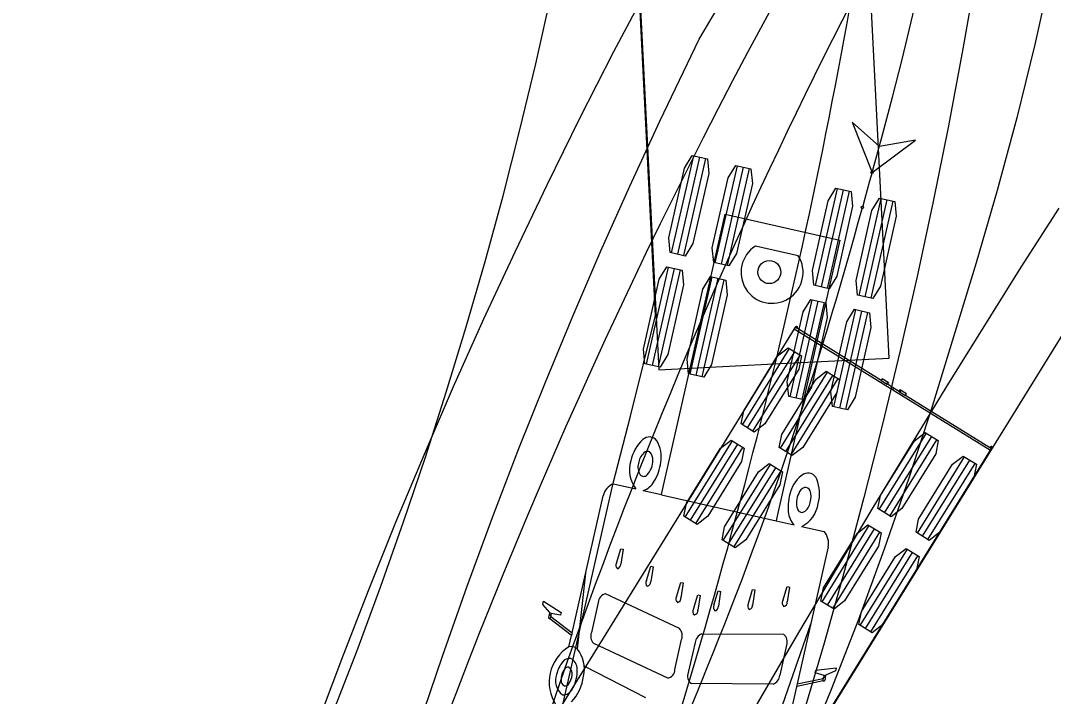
# Model space of a CAD drawing. Extents: x 973688 to 979179, y 703586 to 707602.
# Drawn here: x 973964.39 to 974002.45, y 707288.59 to 707313.48 of the extents above; entities that cross this region are included whole.
import ezdxf

# ---------------------------------------------------------------- set-up
doc = ezdxf.new("R2010")
doc.units = 0
doc.layers.add('0-NPLT', color=7, linetype='Continuous')
doc.layers.add('NO PLOT', color=7, linetype='Continuous')

msp = doc.modelspace()

# ---------------------------------------------------------------- linework, layer by layer
at = {"layer": '0-NPLT'}
for p, q in [((973992.902, 707302.126), (974000.13, 707297.654)), ((973992.902, 707302.126), (974000.13, 707297.654)), ((973990.987, 707298.597), (973992.723, 707301.403)), ((973990.987, 707298.597), (973992.723, 707301.403)), ((973991.182, 707298.476), (973992.918, 707301.282)), ((973991.182, 707298.476), (973992.918, 707301.282)), ((973991.377, 707298.356), (973993.113, 707301.162)), ((973991.377, 707298.356), (973993.113, 707301.162)), ((973992.39, 707297.729), (973994.127, 707300.535)), ((973992.39, 707297.729), (973994.127, 707300.535)), ((973992.585, 707297.608), (973994.321, 707300.414)), ((973992.585, 707297.608), (973994.321, 707300.414)), ((973992.78, 707297.487), (973994.516, 707300.294)), ((973992.78, 707297.487), (973994.516, 707300.294)), ((973996.101, 707300.23), (973996.327, 707300.09)), ((973996.101, 707300.23), (973996.327, 707300.09)), ((973996.553, 707299.95), (973996.516, 707299.89)), ((973996.553, 707299.95), (973996.516, 707299.89)), ((973996.779, 707299.81), (973997.005, 707299.671)), ((973996.779, 707299.81), (973997.005, 707299.671)), ((973996.033, 707295.475), (973997.769, 707298.281)), ((973996.033, 707295.475), (973997.769, 707298.281)), ((973988.882, 707295.195), (973990.619, 707298.002)), ((973988.882, 707295.195), (973990.619, 707298.002)), ((973996.227, 707295.354), (973997.964, 707298.161)), ((973996.227, 707295.354), (973997.964, 707298.161)), ((973996.422, 707295.234), (973998.159, 707298.04)), ((973996.422, 707295.234), (973998.159, 707298.04)), ((973989.077, 707295.075), (973990.814, 707297.881)), ((973989.077, 707295.075), (973990.814, 707297.881)), ((973989.272, 707294.954), (973991.008, 707297.76)), ((973989.272, 707294.954), (973991.008, 707297.76)), ((973990.285, 707294.327), (973992.022, 707297.133)), ((973990.285, 707294.327), (973992.022, 707297.133)), ((973997.436, 707294.607), (973999.172, 707297.413)), ((973997.436, 707294.607), (973999.172, 707297.413)), ((973997.631, 707294.486), (973999.367, 707297.292)), ((973997.631, 707294.486), (973999.367, 707297.292)), ((973997.825, 707294.366), (973999.562, 707297.172)), ((973997.825, 707294.366), (973999.562, 707297.172)), ((973990.48, 707294.207), (973992.217, 707297.013)), ((973990.48, 707294.207), (973992.217, 707297.013)), ((973990.675, 707294.086), (973992.412, 707296.892)), ((973990.675, 707294.086), (973992.412, 707296.892)), ((973993.928, 707292.073), (973995.664, 707294.88)), ((973993.928, 707292.073), (973995.664, 707294.88)), ((973994.123, 707291.953), (973995.859, 707294.759)), ((973994.123, 707291.953), (973995.859, 707294.759)), ((973994.318, 707291.832), (973996.054, 707294.638)), ((973994.318, 707291.832), (973996.054, 707294.638)), ((973995.331, 707291.205), (973997.067, 707294.011)), ((973995.331, 707291.205), (973997.067, 707294.011)), ((973995.526, 707291.085), (973997.262, 707293.891)), ((973995.526, 707291.085), (973997.262, 707293.891)), ((973995.721, 707290.964), (973997.457, 707293.77)), ((973995.721, 707290.964), (973997.457, 707293.77))]:
    msp.add_line(p, q, dxfattribs=at)
for points in [[(973972.781, 707270.893), (973973.929, 707273.329), (973975.031, 707275.795), (973976.085, 707278.289), (973976.595, 707279.547), (973977.39, 707282.203), (973978.204, 707284.846), (973979.052, 707287.468), (973979.932, 707290.07), (973980.845, 707292.652), (973981.791, 707295.214), (973982.752, 707297.716), (973983.732, 707300.168), (973984.739, 707302.594), (973985.773, 707304.997), (973986.835, 707307.381), (973987.941, 707309.778), (973989.392, 707312.801), (973991.62, 707316.554)], [(973972.781, 707270.893), (973973.929, 707273.329), (973975.031, 707275.795), (973976.085, 707278.289), (973976.595, 707279.547), (973977.39, 707282.203), (973978.204, 707284.846), (973979.052, 707287.468), (973979.932, 707290.07), (973980.845, 707292.652), (973981.791, 707295.214), (973982.752, 707297.716), (973983.732, 707300.168), (973984.739, 707302.594), (973985.773, 707304.997), (973986.835, 707307.381), (973987.941, 707309.778), (973989.392, 707312.801), (973991.62, 707316.554)], [(974002.366, 707315.314), (974001.761, 707312.603), (974001.099, 707309.906), (974000.38, 707307.226), (973999.605, 707304.562), (973997.984, 707299.263), (973997.124, 707296.632), (973996.217, 707294.018), (973995.263, 707291.423), (973994.262, 707288.846), (973993.214, 707286.29), (973992.12, 707283.754), (973991.006, 707281.295), (973989.859, 707278.879), (973988.679, 707276.502), (973987.465, 707274.162), (973986.219, 707271.858), (973984.918, 707269.55)], [(974002.366, 707315.314), (974001.761, 707312.603), (974001.099, 707309.906), (974000.38, 707307.226), (973999.605, 707304.562), (973997.984, 707299.263), (973997.124, 707296.632), (973996.217, 707294.018), (973995.263, 707291.423), (973994.262, 707288.846), (973993.214, 707286.29), (973992.12, 707283.754), (973991.006, 707281.295), (973989.859, 707278.879), (973988.679, 707276.502), (973987.465, 707274.162), (973986.219, 707271.858), (973984.918, 707269.55)], [(973955.568, 707240.095), (973973.993, 707283.317), (973974.96, 707285.637), (973975.886, 707287.944), (973976.785, 707290.277), (973977.659, 707292.644), (973978.499, 707295.02), (973979.305, 707297.406), (973980.075, 707299.801), (973980.809, 707302.204), (973981.507, 707304.614), (973982.167, 707307.031), (973982.79, 707309.455), (973983.374, 707311.884), (973983.92, 707314.318)], [(973955.568, 707240.095), (973973.993, 707283.317), (973974.96, 707285.637), (973975.886, 707287.944), (973976.785, 707290.277), (973977.659, 707292.644), (973978.499, 707295.02), (973979.305, 707297.406), (973980.075, 707299.801), (973980.809, 707302.204), (973981.507, 707304.614), (973982.167, 707307.031), (973982.79, 707309.455), (973983.374, 707311.884), (973983.92, 707314.318)], [(973995.768, 707307.886), (973997.373, 707309.079), (973996.042, 707308.848), (973995.031, 707309.746), (973995.768, 707307.886)], [(973995.768, 707307.886), (973997.373, 707309.079), (973996.042, 707308.848), (973995.031, 707309.746), (973995.768, 707307.886)], [(973995.768, 707307.886), (973995.676, 707307.566), (973995.586, 707307.245), (973995.497, 707306.924), (973995.409, 707306.602)], [(973995.768, 707307.886), (973995.676, 707307.566), (973995.586, 707307.245), (973995.497, 707306.924), (973995.409, 707306.602)], [(973992.958, 707302.175), (973992.939, 707302.186), (973992.902, 707302.126), (973989.92, 707297.307), (973965.088, 707257.177), (973968.703, 707254.94), (973972.317, 707252.704), (973997.148, 707292.835), (974000.129, 707297.654), (974000.166, 707297.714), (974000.148, 707297.726)], [(973992.958, 707302.175), (973992.939, 707302.186), (973992.902, 707302.126), (973989.92, 707297.307), (973965.088, 707257.177), (973968.703, 707254.94), (973972.317, 707252.704), (973997.148, 707292.835), (974000.129, 707297.654), (974000.166, 707297.714), (974000.148, 707297.726)], [(974003.013, 707302.3), (973983.059, 707270.041)], [(974003.013, 707302.3), (973983.059, 707270.041)], [(973996.366, 707300.148), (973996.139, 707300.289), (973996.138, 707300.289), (973996.101, 707300.23), (973996.071, 707300.249), (973992.979, 707302.161), (973992.978, 707302.162)], [(973996.366, 707300.148), (973996.139, 707300.289), (973996.138, 707300.289), (973996.101, 707300.23), (973996.071, 707300.249), (973992.979, 707302.161), (973992.978, 707302.162)], [(973996.773, 707299.814), (973996.33, 707300.088)], [(973996.773, 707299.814), (973996.33, 707300.088)], [(974000.127, 707297.739), (974000.126, 707297.739), (973997.035, 707299.652), (973997.005, 707299.671), (973997.041, 707299.73), (973997.04, 707299.731), (973996.813, 707299.872)], [(974000.127, 707297.739), (974000.126, 707297.739), (973997.035, 707299.652), (973997.005, 707299.671), (973997.041, 707299.73), (973997.04, 707299.731), (973996.813, 707299.872)]]:
    msp.add_lwpolyline(points, dxfattribs=at)
for points in [[(973995.768, 707307.886), (973997.373, 707309.079), (973996.042, 707308.848), (973995.031, 707309.746)], [(973995.768, 707307.886), (973997.373, 707309.079), (973996.042, 707308.848), (973995.031, 707309.746)], [(973991.425, 707298.326), (973990.939, 707298.627), (973991.035, 707299.11), (973992.285, 707301.131), (973992.675, 707301.433), (973993.162, 707301.132), (973993.065, 707300.648), (973991.815, 707298.628)], [(973991.425, 707298.326), (973990.939, 707298.627), (973991.035, 707299.11), (973992.285, 707301.131), (973992.675, 707301.433), (973993.162, 707301.132), (973993.065, 707300.648), (973991.815, 707298.628)], [(973992.828, 707297.458), (973992.342, 707297.759), (973992.438, 707298.242), (973993.689, 707300.263), (973994.078, 707300.565), (973994.565, 707300.264), (973994.468, 707299.78), (973993.218, 707297.76)], [(973992.828, 707297.458), (973992.342, 707297.759), (973992.438, 707298.242), (973993.689, 707300.263), (973994.078, 707300.565), (973994.565, 707300.264), (973994.468, 707299.78), (973993.218, 707297.76)], [(973996.471, 707295.204), (973995.984, 707295.505), (973996.081, 707295.988), (973997.331, 707298.009), (973997.721, 707298.311), (973998.207, 707298.01), (973998.111, 707297.526), (973996.86, 707295.506)], [(973996.471, 707295.204), (973995.984, 707295.505), (973996.081, 707295.988), (973997.331, 707298.009), (973997.721, 707298.311), (973998.207, 707298.01), (973998.111, 707297.526), (973996.86, 707295.506)], [(973989.32, 707294.924), (973988.834, 707295.225), (973988.931, 707295.709), (973990.181, 707297.729), (973990.57, 707298.031), (973991.057, 707297.731), (973990.96, 707297.247), (973989.71, 707295.226)], [(973989.32, 707294.924), (973988.834, 707295.225), (973988.931, 707295.709), (973990.181, 707297.729), (973990.57, 707298.031), (973991.057, 707297.731), (973990.96, 707297.247), (973989.71, 707295.226)], [(973990.724, 707294.056), (973990.237, 707294.357), (973990.334, 707294.841), (973991.584, 707296.861), (973991.974, 707297.163), (973992.46, 707296.862), (973992.363, 707296.379), (973991.113, 707294.358)], [(973990.724, 707294.056), (973990.237, 707294.357), (973990.334, 707294.841), (973991.584, 707296.861), (973991.974, 707297.163), (973992.46, 707296.862), (973992.363, 707296.379), (973991.113, 707294.358)], [(973997.874, 707294.336), (973997.387, 707294.637), (973997.484, 707295.12), (973998.734, 707297.141), (973999.124, 707297.443), (973999.61, 707297.142), (973999.514, 707296.658), (973998.263, 707294.638)], [(973997.874, 707294.336), (973997.387, 707294.637), (973997.484, 707295.12), (973998.734, 707297.141), (973999.124, 707297.443), (973999.61, 707297.142), (973999.514, 707296.658), (973998.263, 707294.638)], [(973994.366, 707291.802), (973993.88, 707292.103), (973993.976, 707292.587), (973995.226, 707294.607), (973995.616, 707294.91), (973996.102, 707294.609), (973996.006, 707294.125), (973994.756, 707292.104)], [(973994.366, 707291.802), (973993.88, 707292.103), (973993.976, 707292.587), (973995.226, 707294.607), (973995.616, 707294.91), (973996.102, 707294.609), (973996.006, 707294.125), (973994.756, 707292.104)], [(973995.769, 707290.934), (973995.283, 707291.235), (973995.379, 707291.719), (973996.629, 707293.739), (973997.019, 707294.041), (973997.505, 707293.74), (973997.409, 707293.257), (973996.159, 707291.236)], [(973995.769, 707290.934), (973995.283, 707291.235), (973995.379, 707291.719), (973996.629, 707293.739), (973997.019, 707294.041), (973997.505, 707293.74), (973997.409, 707293.257), (973996.159, 707291.236)]]:
    msp.add_lwpolyline(points, close=True, dxfattribs=at)
for centre, radius in [((973995.768, 707307.886), 0.0417), ((973995.768, 707307.886), 0.0417), ((973995.768, 707307.886), 0.0417), ((973995.768, 707307.886), 0.0417), ((973995.409, 707306.602), 0.0417), ((973995.409, 707306.602), 0.0417), ((973995.409, 707306.602), 0.0417), ((973995.409, 707306.602), 0.0417), ((973992.986, 707302.197), 0.0266), ((973992.986, 707302.197), 0.0266), ((974000.156, 707297.761), 0.0266), ((974000.156, 707297.761), 0.0266)]:
    msp.add_circle(centre, radius, dxfattribs=at)
for centre, radius, start, end in [((973874.844, 707342.338), 125.735, 344.09743, 25.58118), ((973874.844, 707342.338), 125.735, 344.09743, 25.58118), ((974170.093, 707224.287), 196.807, 152.83657, 166.91405), ((974170.093, 707224.287), 196.807, 152.83657, 166.91405), ((973854.104, 707344.813), 146.381, 330.40672, 344.86844), ((973854.104, 707344.813), 146.381, 330.40672, 344.86844), ((973994.022, 707303.894), 2.022, 238.2526, 238.9363), ((973994.022, 707303.894), 2.022, 238.2526, 238.9363), ((973996.347, 707300.119), 0.0354, 62.5441, 234.7296), ((973996.347, 707300.119), 0.0354, 62.5441, 234.7296), ((973996.348, 707300.119), 0.0352, 239.2269, 58.2273), ((973996.348, 707300.119), 0.0352, 239.2269, 58.2273), ((973996.795, 707299.842), 0.0352, 58.2778, 237.2782), ((973996.795, 707299.842), 0.0352, 58.2778, 237.2782), ((973996.795, 707299.841), 0.0353, 241.5887, 59.9384), ((973996.795, 707299.841), 0.0353, 241.5887, 59.9384), ((974000.156, 707297.761), 0.0363, 257.33, 218.4914), ((974000.156, 707297.761), 0.0363, 257.33, 218.4914)]:
    msp.add_arc(centre, radius, start, end, dxfattribs=at)
at = {"layer": 'NO PLOT'}
for p, q in [((973988.381, 707304.925), (973989.193, 707308.501)), ((973988.605, 707304.874), (973989.417, 707308.45)), ((973988.828, 707304.824), (973989.64, 707308.399)), ((973989.99, 707304.56), (973990.802, 707308.135)), ((973990.214, 707304.509), (973991.026, 707308.084)), ((973990.437, 707304.458), (973991.249, 707308.034)), ((973993.68, 707303.722), (973994.492, 707307.297)), ((973993.903, 707303.671), (973994.715, 707307.246)), ((973994.127, 707303.62), (973994.939, 707307.196)), ((973995.289, 707303.356), (973996.101, 707306.932)), ((973995.512, 707303.305), (973996.324, 707306.881)), ((973995.736, 707303.255), (973996.548, 707306.83)), ((973993.048, 707304.82), (973991.472, 707305.178)), ((973987.451, 707300.829), (973988.263, 707304.405)), ((973987.674, 707300.779), (973988.487, 707304.354)), ((973987.898, 707300.728), (973988.71, 707304.303)), ((973989.06, 707300.464), (973989.872, 707304.04)), ((973989.283, 707300.413), (973990.096, 707303.989)), ((973989.507, 707300.362), (973990.319, 707303.938)), ((973992.749, 707299.626), (973993.561, 707303.202)), ((973992.973, 707299.575), (973993.785, 707303.151)), ((973993.196, 707299.524), (973994.008, 707303.1)), ((973994.358, 707299.26), (973995.17, 707302.836)), ((973994.582, 707299.21), (973995.394, 707302.785)), ((973994.805, 707299.159), (973995.617, 707302.735)), ((973988.005, 707296.02), (973992.228, 707295.061)), ((973986.346, 707293.503), (973986.506, 707294.03)), ((973986.506, 707294.03), (973986.594, 707294.01)), ((973986.594, 707294.01), (973986.51, 707293.465)), ((973987.448, 707292.857), (973987.608, 707293.384)), ((973987.608, 707293.384), (973987.695, 707293.364)), ((973987.695, 707293.364), (973987.612, 707292.82)), ((973985.211, 707293.129), (973984.904, 707290.339)), ((973988.561, 707292.261), (973988.721, 707292.788)), ((973988.721, 707292.788), (973988.809, 707292.769)), ((973988.809, 707292.769), (973988.725, 707292.224)), ((973992.473, 707292.111), (973992.633, 707292.638)), ((973992.633, 707292.638), (973992.72, 707292.618)), ((973992.72, 707292.618), (973992.637, 707292.074)), ((973988.67, 707291.086), (973985.949, 707292.365)), ((973989.182, 707291.804), (973989.342, 707292.331)), ((973989.342, 707292.331), (973989.429, 707292.311)), ((973989.429, 707292.311), (973989.346, 707291.767)), ((973989.939, 707291.948), (973990.099, 707292.476)), ((973990.099, 707292.476), (973990.186, 707292.456)), ((973990.186, 707292.456), (973990.103, 707291.911)), ((973991.195, 707291.98), (973991.36, 707292.532)), ((973991.448, 707292.512), (973991.359, 707291.943)), ((973991.36, 707292.532), (973991.448, 707292.512)), ((973985.674, 707292.048), (973985.424, 707290.945)), ((973983.914, 707291.652), (973983.896, 707291.673)), ((973983.942, 707291.647), (973983.914, 707291.652)), ((973993.499, 707291.246), (973990.123, 707281.62)), ((973984.712, 707290.935), (973984.69, 707290.837)), ((973988.498, 707289.586), (973988.749, 707290.689)), ((973989.497, 707290.898), (973992.503, 707290.877)), ((973985.503, 707290.548), (973988.223, 707289.269)), ((973989.004, 707289.471), (973989.254, 707290.574)), ((973992.614, 707290.472), (973992.364, 707289.369)), ((973987.429, 707288.535), (973985.151, 707289.704)), ((973994.004, 707289.362), (973994.031, 707289.354)), ((973994.031, 707289.354), (973994.056, 707289.366)), ((973992.121, 707289.045), (973989.115, 707289.066)), ((973993.001, 707289.052), (973992.979, 707288.954))]:
    msp.add_line(p, q, dxfattribs=at)
for points in [[(973985.246, 707353.481), (973985.224, 707353.48), (973985.228, 707353.409), (973985.514, 707347.749), (973987.907, 707300.618), (973992.151, 707300.834), (973996.396, 707301.049), (973994.003, 707348.18), (973993.715, 707353.84), (973993.712, 707353.91), (973993.69, 707353.909)], [(973999.613, 707315.306), (973999.112, 707312.44), (973998.579, 707309.608), (973998.017, 707306.817), (973997.426, 707304.061), (973996.804, 707301.332), (973996.152, 707298.621), (973995.467, 707295.921), (973994.748, 707293.23), (973993.997, 707290.553), (973993.218, 707287.898), (973992.421, 707285.304), (973991.594, 707282.721), (973990.695, 707280.028), (973982.894, 707281.799), (973986.222, 707296.448), (973986.87, 707298.911), (973987.788, 707302.618), (973985.429, 707349.422)], [(973968.282, 707268.696), (973969.34, 707271.175), (973970.375, 707273.668), (973971.373, 707276.135), (973971.844, 707277.369), (973972.657, 707279.91), (973973.499, 707282.432), (973974.369, 707284.936), (973975.268, 707287.425), (973976.22, 707289.962), (973977.203, 707292.489), (973978.219, 707295.004), (973979.267, 707297.509), (973980.347, 707300.005), (973981.461, 707302.491), (973982.608, 707304.968), (973983.789, 707307.435), (973985.003, 707309.893), (973986.251, 707312.342), (973987.534, 707314.781)], [(974002.651, 707306.576), (974001.249, 707304.396), (973998.482, 707299.973), (973995.756, 707295.483), (973993.06, 707290.942), (973990.385, 707286.366), (973973.357, 707256.874)], [(973987.336, 707296.173), (973988.005, 707296.021), (973988.058, 707296.253), (973990.353, 707306.357), (973992.464, 707305.878), (973994.576, 707305.398), (973992.281, 707295.294), (973992.229, 707295.061), (973992.897, 707294.909)], [(973986.237, 707296.422), (973987.061, 707296.235)], [(973983.877, 707291.588), (973983.896, 707291.672), (973983.895, 707291.675), (973983.638, 707291.977), (973983.636, 707291.98), (973983.662, 707292.096), (973983.664, 707292.096), (973984.309, 707291.686), (973984.286, 707291.585), (973983.943, 707291.647), (973983.942, 707291.646), (973983.925, 707291.568), (973983.924, 707291.568), (973983.924, 707291.567), (973983.928, 707291.529), (973983.928, 707291.528), (973984.712, 707290.935), (973985.859, 707295.982)], [(973993.172, 707294.847), (973993.996, 707294.66)], [(973994.148, 707294.1), (973993.001, 707289.052), (973993.964, 707289.249), (973993.965, 707289.249), (973993.985, 707289.282), (973993.985, 707289.282), (973993.985, 707289.283), (973994.003, 707289.361), (973994.003, 707289.362), (973993.667, 707289.455), (973993.689, 707289.555), (973994.448, 707289.647), (973994.45, 707289.646), (973994.423, 707289.53), (973994.42, 707289.528), (973994.058, 707289.367), (973994.056, 707289.365), (973994.036, 707289.281)], [(973984.594, 707290.414), (973984.688, 707290.829), (973984.682, 707290.843), (973983.891, 707291.448)], [(973993.963, 707289.16), (973992.989, 707288.957), (973992.977, 707288.947), (973991.37, 707281.87)]]:
    msp.add_lwpolyline(points, dxfattribs=at)
for points in [[(973988.884, 707304.811), (973988.326, 707304.938), (973988.271, 707305.476), (973988.856, 707308.051), (973989.138, 707308.513), (973989.696, 707308.387), (973989.75, 707307.848), (973989.165, 707305.273)], [(973990.493, 707304.445), (973989.935, 707304.572), (973989.88, 707305.111), (973990.465, 707307.685), (973990.747, 707308.148), (973991.305, 707308.021), (973991.359, 707307.482), (973990.774, 707304.908)], [(973994.182, 707303.608), (973993.624, 707303.734), (973993.57, 707304.273), (973994.155, 707306.847), (973994.436, 707307.31), (973994.994, 707307.183), (973995.048, 707306.644), (973994.464, 707304.07)], [(973995.791, 707303.242), (973995.233, 707303.369), (973995.179, 707303.907), (973995.764, 707306.482), (973996.045, 707306.944), (973996.603, 707306.818), (973996.657, 707306.279), (973996.073, 707303.704)], [(973987.953, 707300.715), (973987.396, 707300.842), (973987.341, 707301.381), (973987.926, 707303.955), (973988.208, 707304.418), (973988.765, 707304.291), (973988.82, 707303.752), (973988.235, 707301.178)], [(973989.562, 707300.35), (973989.005, 707300.476), (973988.95, 707301.015), (973989.535, 707303.59), (973989.817, 707304.052), (973990.374, 707303.925), (973990.429, 707303.387), (973989.844, 707300.812)], [(973993.252, 707299.512), (973992.694, 707299.639), (973992.64, 707300.177), (973993.224, 707302.752), (973993.506, 707303.214), (973994.064, 707303.087), (973994.118, 707302.549), (973993.533, 707299.974)], [(973994.861, 707299.146), (973994.303, 707299.273), (973994.249, 707299.812), (973994.833, 707302.386), (973995.115, 707302.849), (973995.673, 707302.722), (973995.727, 707302.183), (973995.142, 707299.609)]]:
    msp.add_lwpolyline(points, close=True, dxfattribs=at)
msp.add_circle((973991.98, 707304.218), 0.424, dxfattribs=at)
for centre, radius, start, end in [((974179.595, 707212.24), 213.339, 144.72191, 165.04007), ((973777.621, 707352.668), 220.746, 342.09837, 352.11889), ((973992.081, 707304.211), 1.143, 122.2034, 32.2034), ((973988.268, 707297), 1.416, 132.2074, 169.2752), ((973987.556, 707297.8), 0.346, 36.7976, 133.8107), ((973986.864, 707297.415), 1.136, 349.9187, 31.4394), ((973987.815, 707297.081), 0.664, 134.0778, 172.2995), ((973987.479, 707297.441), 0.172, 49.7512, 136.9018), ((973987.325, 707297.326), 0.362, 353.8658, 42.9068), ((973987.961, 707296.928), 1.136, 162.7821, 217.5734), ((973987.661, 707297.035), 0.522, 165.0339, 212.198), ((973986.953, 707297.261), 0.732, 315.7951, 2.0296), ((973986.263, 707297.415), 1.73, 328.5782, 353.3767), ((973987.351, 707296.862), 0.169, 218.6503, 318.7691), ((973993.86, 707295.825), 1.136, 122.9673, 164.4881), ((973993.402, 707296.472), 0.346, 20.5961, 117.6091), ((973986.462, 707295.845), 0.619, 111.3637, 167.2054), ((973987.1, 707296.862), 0.729, 288.8809, 331.3949), ((973992.415, 707296.059), 1.416, 345.1315, 22.1994), ((973994.402, 707295.567), 1.73, 161.03, 185.8285), ((973993.713, 707295.726), 0.732, 152.3772, 198.6116), ((973993.406, 707295.945), 0.362, 111.4999, 160.5409), ((973993.317, 707296.115), 0.172, 17.505, 104.6556), ((973992.858, 707295.936), 0.664, 342.1072, 20.3289), ((973992.66, 707295.861), 1.136, 296.8333, 351.6246), ((973992.977, 707295.828), 0.522, 302.2087, 349.3729), ((973993.408, 707295.429), 0.729, 183.0119, 225.5259), ((973993.182, 707295.538), 0.169, 195.6377, 295.7564), ((973993.544, 707294.237), 0.619, 347.2014, 43.0431), ((973986.477, 707293.416), 0.157, 146.5477, 233.6574), ((973986.326, 707293.464), 0.184, 288.3582, 0.2502), ((973987.579, 707292.77), 0.157, 146.5477, 233.6574), ((973987.428, 707292.819), 0.184, 288.3582, 0.2502), ((973986.006, 707292.038), 0.332, 99.86, 178.282), ((973988.692, 707292.175), 0.157, 146.5477, 233.6574), ((973988.541, 707292.223), 0.184, 288.3582, 0.2502), ((973989.312, 707291.717), 0.157, 146.5477, 233.6574), ((973990.105, 707291.868), 0.184, 154.1566, 226.0486), ((973989.947, 707291.89), 0.157, 280.7494, 7.859), ((973991.366, 707291.924), 0.184, 154.1566, 226.0486), ((973991.209, 707291.946), 0.157, 280.7494, 7.859), ((973992.638, 707292.031), 0.184, 154.1566, 226.0486), ((973992.481, 707292.052), 0.157, 280.7494, 7.859), ((973983.89, 707291.5), 0.0522, 166.086, 270.9406), ((973983.947, 707291.506), 0.108, 130.1797, 176.3622), ((973989.19, 707291.745), 0.157, 280.7494, 7.859), ((973988.386, 707290.823), 0.387, 339.641, 42.8681), ((973985.786, 707290.811), 0.387, 159.6386, 222.8705), ((973989.639, 707290.539), 0.387, 111.5387, 174.7657), ((973992.311, 707290.606), 0.332, 336.1248, 54.5468), ((973985.397, 707289.109), 1.53, 121.6961, 212.7052), ((973984.679, 707290.075), 0.347, 49.5306, 104.3412), ((973984.03, 707289.613), 1.136, 345.9079, 39.7105), ((973984.621, 707289.673), 0.317, 83.0536, 144.646), ((973984.458, 707289.596), 0.44, 358.9976, 62.8105), ((973985.152, 707289.195), 1.03, 140.027, 168.4135), ((973984.893, 707289.227), 0.589, 139.9589, 182.9416), ((973984.57, 707289.494), 0.17, 84.8724, 138.9368), ((973984.454, 707289.436), 0.263, 346.1383, 60.0402), ((973983.712, 707289.501), 1.189, 328.3346, 4.2239), ((973988.203, 707289.564), 0.296, 273.9221, 4.2198), ((973984.73, 707289.162), 0.634, 157.7872, 233.789), ((973984.527, 707289.175), 0.223, 174.4383, 244.0408), ((973984.135, 707289.405), 0.575, 320.2785, 356.8488), ((973983.441, 707289.543), 1.704, 317.1241, 353.0321), ((973989.261, 707289.324), 0.296, 150.1869, 240.4846), ((973991.979, 707289.404), 0.387, 291.5362, 354.7682), ((973993.987, 707289.207), 0.0522, 243.4662, 348.3208), ((973993.938, 707289.236), 0.108, 338.0445, 24.227), ((973984.386, 707289.015), 0.366, 265.2557, 337.7367), ((973984.451, 707289.13), 0.158, 262.1746, 323.6874)]:
    msp.add_arc(centre, radius, start, end, dxfattribs=at)
for centre, major_axis, start_param, end_param in [((973983.883, 707291.517), (-0.0173, -0.0763), 2.398717, 3.668019), ((973983.883, 707291.517), (-0.0173, -0.0763), 0.569648, 1.840391), ((973994, 707289.22), (0.0173, 0.0763), 1.301202, 2.571945), ((973994, 707289.22), (-0.0173, -0.0763), 2.615166, 3.884468)]:
    msp.add_ellipse(centre, major_axis=major_axis, ratio=0.544872, start_param=start_param, end_param=end_param, dxfattribs=at)

doc.saveas('drawing.dxf')
